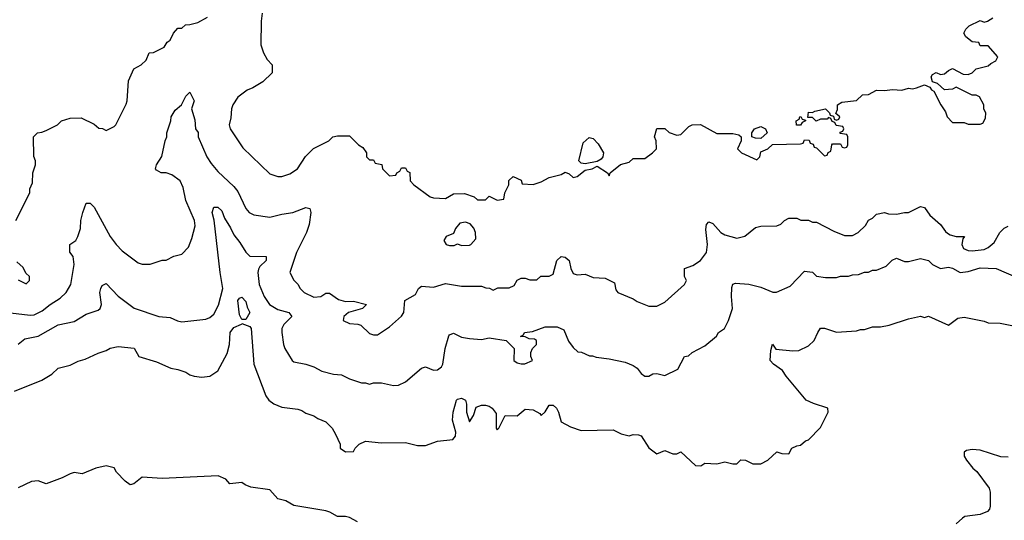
# Model space of a CAD drawing. Header units: inches. Extents: x 2348352 to 2479776, y 460422 to 613655.
# Tile 434 of 590: x 2421397 to 2426330, y 570809 to 573317. Entities that reach past the tile are written whole.
import ezdxf

# ---------------------------------------------------------------- set-up
doc = ezdxf.new("R2010")
doc.units = ezdxf.units.IN
doc.header["$MEASUREMENT"] = 0
doc.layers.add('C4527', color=7, linetype='Continuous')

msp = doc.modelspace()

# ---------------------------------------------------------------- linework, layer by layer
at = {"layer": 'C4527', "color": 4}
for points, elevation in [([(2421378, 572310), (2421448, 572450), (2421448, 572470), (2421460.4, 572499.6), (2421462, 572550), (2421475.3, 572590), (2421475.3, 572610), (2421468.4, 572631.6), (2421466, 572730), (2421486, 572750), (2421507.3, 572752.7), (2421530, 572762), (2421586, 572790), (2421606, 572810), (2421650, 572822.8), (2421704.7, 572824.7), (2421770, 572794), (2421792.7, 572772.7), (2421811.6, 572771.6), (2421830, 572762), (2421870, 572782), (2421878, 572790), (2421930, 572894), (2421935.3, 572910), (2421942, 573010), (2421968.9, 573071.1), (2422006, 573090), (2422030, 573114), (2422046, 573150), (2422067.3, 573152.7), (2422120.4, 573179.6), (2422136.4, 573203.6), (2422150, 573214), (2422168, 573250), (2422190, 573274), (2422210, 573274), (2422228.4, 573291.6), (2422250, 573292), (2422290, 573302), (2422338, 573330)], 76), ([(2422611.3, 573350), (2422606, 573310), (2422604.7, 573190), (2422618, 573150), (2422636.9, 573116.9), (2422662, 573090), (2422662, 573050), (2422615.3, 573004.7), (2422565.4, 572974.6), (2422536.9, 572963.1), (2422490, 572928), (2422464.7, 572890), (2422458, 572870), (2422455.3, 572824.7), (2422446, 572790), (2422451.3, 572770), (2422515.3, 572675.3), (2422650, 572544.7), (2422690, 572531.3), (2422710, 572531.3), (2422750, 572544.7), (2422788, 572570), (2422828.9, 572631.1), (2422868.9, 572671.1), (2422946, 572710), (2422966, 572730), (2422990, 572734), (2423050, 572734), (2423094, 572690), (2423116.9, 572676.9), (2423134, 572650), (2423134, 572630), (2423150, 572614), (2423170, 572614), (2423178, 572598), (2423212, 572592), (2423214, 572570), (2423250, 572534), (2423282, 572538), (2423286, 572550), (2423302, 572558), (2423310, 572574), (2423330, 572574), (2423338, 572558), (2423351.6, 572551.6), (2423354, 572510), (2423372, 572490), (2423454, 572430), (2423470, 572424.7), (2423530, 572421), (2423570, 572444.7), (2423625.4, 572445.4), (2423674, 572430), (2423690, 572414), (2423730, 572414), (2423750, 572432), (2423790, 572412), (2423822, 572418), (2423828, 572450), (2423848, 572490), (2423848.4, 572511.6), (2423869.1, 572530.9), (2423910, 572512), (2423914, 572494), (2423970, 572491.3), (2424010, 572504.7), (2424050, 572526), (2424110, 572541), (2424130, 572552), (2424150, 572544.7), (2424170, 572526), (2424190, 572531), (2424230, 572562.8), (2424266, 572570), (2424290, 572582), (2424342, 572550), (2424350, 572534), (2424355.3, 572550), (2424408.1, 572591.9), (2424450, 572602.8), (2424470, 572620.7), (2424530, 572621), (2424568, 572650), (2424588, 572670), (2424586, 572710), (2424578, 572730), (2424590, 572771.3), (2424630, 572771), (2424651.1, 572751.1), (2424690, 572738), (2424710, 572742), (2424750, 572782), (2424766, 572790), (2424808.4, 572791.6), (2424890, 572746.8), (2424970, 572746.8), (2424999.8, 572739.8), (2425012, 572730), (2425012, 572710), (2424994, 572670), (2425014, 572650), (2425090, 572614), (2425106, 572630), (2425110, 572654), (2425146, 572670), (2425168.4, 572691.6), (2425310, 572694), (2425322, 572698), (2425330, 572714), (2425352.7, 572712.7), (2425358, 572698), (2425372.7, 572692.7), (2425378, 572678), (2425390, 572674), (2425430, 572634), (2425442, 572638), (2425448, 572652), (2425462, 572658), (2425466, 572690), (2425470, 572694), (2425510, 572694), (2425518, 572678), (2425530, 572674), (2425542, 572678), (2425546, 572690), (2425546, 572730), (2425542, 572742), (2425507.3, 572747.3), (2425507.3, 572752.7), (2425522, 572758), (2425526, 572770), (2425522, 572782), (2425487.3, 572787.3), (2425482, 572802), (2425467.3, 572807.3), (2425462, 572822), (2425450, 572826), (2425442, 572818), (2425410, 572818), (2425388.4, 572808.4), (2425370, 572826), (2425346, 572826), (2425350, 572854), (2425370, 572852), (2425381.2, 572858.8), (2425434, 572870), (2425454, 572850), (2425458, 572838), (2425474, 572834), (2425478, 572818), (2425490, 572814), (2425502, 572818), (2425506, 572830), (2425486, 572846), (2425494, 572866), (2425495.3, 572890), (2425516, 572904), (2425590, 572912), (2425620.4, 572939.6), (2425650, 572942), (2425690, 572962.8), (2425730, 572962), (2425770, 572967.3), (2425816.5, 572963.5), (2425850, 572974), (2425870, 572970.8), (2425890, 572974.8), (2425931.1, 572991.1), (2425958, 572978), (2425965.4, 572965.4), (2425978, 572958), (2426012, 572890), (2426035.3, 572855.3), (2426044.7, 572830), (2426070, 572802), (2426130, 572802), (2426150, 572794), (2426210, 572794), (2426222, 572798), (2426236.4, 572823.6), (2426238, 572850), (2426228.4, 572868.4), (2426228, 572890), (2426206, 572930), (2426190, 572938), (2426170, 572938), (2426090, 572978), (2426071.1, 572968.9), (2426030, 572966), (2425996.4, 572996.4), (2425970, 573006), (2425964, 573030), (2425970, 573042), (2425988.4, 573051.6), (2426010, 573042), (2426030, 573044.7), (2426050, 573062), (2426070, 573072), (2426123.6, 573043.6), (2426150, 573042), (2426168.9, 573051.1), (2426189.3, 573070.7), (2426250, 573084.7), (2426262.7, 573097.3), (2426288, 573110), (2426298, 573130), (2426250, 573186), (2426210, 573186), (2426202, 573202), (2426170, 573206), (2426138, 573230), (2426128, 573250), (2426138, 573270), (2426154.6, 573285.4), (2426210, 573312), (2426230, 573304.7), (2426246, 573310), (2426273.2, 573326.8)], 76), ([(2421350, 571847.7), (2421450, 571836), (2421470, 571838.8), (2421510, 571858.8), (2421549, 571890), (2421599.1, 571920.9), (2421629.6, 571950.4), (2421652.3, 571990), (2421669, 572090), (2421664, 572130), (2421648.7, 572151.3), (2421648, 572190), (2421678, 572210), (2421688.7, 572230), (2421702, 572270), (2421704, 572310), (2421712.7, 572350), (2421730, 572398), (2421750, 572398), (2421770, 572378), (2421851, 572230), (2421881, 572190), (2421910, 572158), (2421990, 572098), (2422011.1, 572091.1), (2422050, 572091.3), (2422110, 572111.3), (2422130, 572111.3), (2422170, 572131.3), (2422210, 572142), (2422243.1, 572176.9), (2422260.2, 572219.8), (2422275.5, 572284.5), (2422272.7, 572310), (2422229.4, 572410), (2422216.6, 572476.6), (2422201.2, 572510), (2422158.9, 572538.9), (2422130, 572549.2), (2422106, 572550), (2422082, 572562), (2422078, 572570), (2422082, 572590), (2422109.1, 572630.9), (2422125.2, 572710), (2422134, 572730), (2422134, 572750), (2422154, 572810), (2422155.3, 572830), (2422176.4, 572863.6), (2422208, 572890), (2422230, 572934), (2422250, 572954), (2422271.3, 572910), (2422258, 572870), (2422274.4, 572814.4), (2422278, 572770), (2422290.7, 572750.7), (2422291.3, 572730), (2422334.8, 572630), (2422355.9, 572595.9), (2422390, 572556), (2422470, 572481), (2422490, 572456), (2422530, 572371.3), (2422546, 572350), (2422570, 572338.8), (2422650, 572326.8), (2422710, 572342.8), (2422766, 572350), (2422830, 572376), (2422851, 572371), (2422856, 572350), (2422847.3, 572290), (2422834, 572250), (2422784, 572150), (2422751, 572050), (2422770, 572012), (2422790, 571992), (2422802, 571970), (2422822, 571950), (2422870, 571927.3), (2422906, 571930), (2422930, 571946), (2422950, 571946), (2422994.6, 571914.6), (2423030, 571904.9), (2423070, 571906.8), (2423134, 571890), (2423114, 571870), (2423044.7, 571850), (2423021, 571830), (2423018, 571810), (2423050, 571794.8), (2423091.1, 571791.1), (2423105.4, 571785.4), (2423150, 571744.7), (2423170, 571738), (2423190, 571738), (2423250, 571778), (2423310, 571832), (2423322, 571850), (2423326, 571910), (2423380.4, 571939.6), (2423395.3, 571970), (2423410, 571981), (2423470, 571976), (2423530, 571994.8), (2423610, 571982), (2423710, 571982), (2423732.7, 571972.7), (2423751.6, 571971.6), (2423770, 571962), (2423792.7, 571972.7), (2423850, 571974), (2423874.6, 571985.4), (2423888.7, 572011.3), (2423910, 572022), (2423930, 572022), (2423952.7, 572012.7), (2423987.3, 572012.7), (2424008.9, 572031.1), (2424050, 572032), (2424070, 572042), (2424089, 572110), (2424110, 572131), (2424130, 572126.8), (2424150.4, 572110.4), (2424159.1, 572070), (2424170, 572044.7), (2424190, 572038), (2424230, 572042), (2424270, 572024.7), (2424330, 572022), (2424378, 571998), (2424383.6, 571963.6), (2424394, 571950), (2424470, 571918), (2424490, 571904.7), (2424550, 571882), (2424590, 571882), (2424630, 571902), (2424728, 571990), (2424738, 572010), (2424728, 572030), (2424728, 572070), (2424770, 572084.7), (2424808, 572110), (2424839, 572150), (2424842.7, 572190), (2424834.8, 572265.2), (2424839, 572290), (2424850, 572304.7), (2424870, 572296), (2424910, 572251), (2424930, 572238), (2424990, 572222), (2425030, 572232), (2425084, 572276), (2425110, 572282), (2425190, 572284.7), (2425210, 572292), (2425229.1, 572310.9), (2425250, 572322), (2425290, 572322), (2425311.6, 572311.6), (2425350, 572312), (2425370, 572302), (2425390, 572302), (2425476.9, 572256.9), (2425530, 572236), (2425570, 572236), (2425598, 572250), (2425634.6, 572285.4), (2425650, 572312), (2425670, 572322), (2425690, 572342), (2425730, 572351.3), (2425750, 572344.7), (2425790, 572342), (2425830, 572351.3), (2425850, 572351.3), (2425910, 572381), (2425930, 572376), (2425956.8, 572336.8), (2426010.7, 572290.7), (2426035.3, 572255.3), (2426046.4, 572246.4), (2426058.8, 572238.8), (2426090, 572230.8), (2426131.3, 572230), (2426122, 572218), (2426118, 572190), (2426126, 572170), (2426150, 572160.5), (2426170, 572159.3), (2426230, 572165.5), (2426250, 572174.8), (2426280.2, 572199.8), (2426308, 572250), (2426330, 572272), (2426350, 572282)], 72), ([(2421388.9, 571691.1), (2421422, 571718), (2421490, 571730.7), (2421590, 571787.3), (2421670, 571804), (2421730, 571840.7), (2421790, 571860.7), (2421799.3, 571870), (2421806, 571890), (2421798, 571950), (2421802.7, 571970), (2421810, 571984.7), (2421830, 571994.8), (2421890, 571931.3), (2421970, 571871.3), (2422094, 571830), (2422150, 571824.7), (2422187.5, 571807.5), (2422210, 571802.8), (2422330, 571816.3), (2422350, 571824.9), (2422370, 571841), (2422393.8, 571886.2), (2422415.1, 571970), (2422400.7, 572050), (2422372, 572312), (2422360.7, 572350), (2422370, 572378), (2422390, 572377.3), (2422410, 572358.8), (2422422.4, 572322.4), (2422453.7, 572273.7), (2422470, 572238), (2422500.5, 572200.5), (2422530, 572152), (2422550, 572132), (2422632, 572130), (2422631, 572110), (2422599.8, 572080.2), (2422593.7, 572066.3), (2422590.7, 572050), (2422597.3, 571990), (2422622, 571930), (2422647.7, 571890), (2422690, 571865.5), (2422744.7, 571850), (2422761, 571830), (2422721, 571790), (2422711, 571770), (2422711, 571750), (2422718, 571690), (2422724.7, 571670), (2422762, 571610), (2422770, 571602), (2422830, 571591.3), (2422870, 571578), (2422910, 571556), (2422970, 571541), (2423010, 571538), (2423050, 571518), (2423110, 571498), (2423130, 571498), (2423150, 571491.3), (2423170, 571498), (2423210, 571498), (2423270, 571484.7), (2423294.6, 571485.4), (2423330, 571502), (2423410, 571571.3), (2423430, 571578), (2423470, 571561), (2423490, 571562), (2423510, 571578), (2423517.2, 571590), (2423529.3, 571669.3), (2423547.5, 571732.5), (2423550, 571738), (2423570, 571746), (2423610, 571726.8), (2423650, 571718.8), (2423710, 571714.8), (2423750, 571722.8), (2423834, 571710), (2423874, 571670), (2423872, 571610), (2423890, 571598), (2423910, 571592), (2423927.3, 571592.7), (2423966, 571610), (2423958, 571630), (2423958, 571650), (2423966, 571670), (2423986, 571690), (2423986, 571710), (2423976.4, 571716.4), (2423950, 571718), (2423930, 571728), (2423906, 571730), (2423922, 571738), (2423926, 571750), (2423965.6, 571754.4), (2424030, 571777.3), (2424090, 571778), (2424123.6, 571763.6), (2424146.8, 571706.8), (2424170, 571674), (2424192.7, 571652.7), (2424211.6, 571651.6), (2424252.7, 571632.7), (2424267.3, 571632.7), (2424285.4, 571625.4), (2424350, 571618), (2424430, 571601), (2424470, 571584.7), (2424490, 571571.3), (2424510, 571544.7), (2424530, 571531.3), (2424550, 571531.3), (2424570, 571542), (2424590, 571544.7), (2424630, 571534), (2424694.6, 571565.4), (2424728, 571630), (2424748, 571632), (2424766, 571650), (2424830, 571682), (2424888.4, 571731.6), (2424898, 571750), (2424928, 571770), (2424948.7, 571810), (2424969, 571870), (2424962.7, 571930), (2424965.6, 571974.4), (2424970, 571992), (2424983.1, 571996.9), (2425050, 571991), (2425110, 571976), (2425170, 571951.3), (2425188.4, 571951.6), (2425258, 571982), (2425330, 572056), (2425370, 572051), (2425390, 572031.3), (2425434.6, 572025.4), (2425490, 572024.7), (2425510, 572031.3), (2425550, 572031.3), (2425570, 572038), (2425600.4, 572039.6), (2425630, 572051.3), (2425650, 572052), (2425670, 572062), (2425690, 572062), (2425738, 572082), (2425768.9, 572111.1), (2425790, 572122), (2425830, 572104.7), (2425850, 572104.7), (2425910, 572121), (2425950, 572110.8), (2425970.5, 572090.5), (2426010, 572070.8), (2426050, 572076), (2426070, 572071), (2426110, 572050.8), (2426150, 572054.8), (2426210, 572074), (2426290, 572070.8), (2426390, 572026.8)], 68), ([(2421390, 572014), (2421430, 571994), (2421446, 572010), (2421446, 572030), (2421427.3, 572047.3), (2421414.6, 572074.6), (2421383.1, 572103.1)], 76), ([(2421370, 571454.8), (2421508, 571510), (2421558.6, 571541.4), (2421590, 571570.7), (2421650, 571586), (2421690, 571606), (2421724.7, 571615.3), (2421790, 571646), (2421830, 571658.8), (2421850, 571670.7), (2421890, 571678.8), (2421971.1, 571671.1), (2421994, 571630), (2422082, 571602), (2422154, 571570), (2422190, 571564.7), (2422230, 571551.3), (2422250, 571538), (2422271, 571531), (2422310, 571526), (2422350, 571531), (2422390, 571558), (2422436.1, 571643.9), (2422447.8, 571690), (2422452, 571750), (2422470, 571774.8), (2422509, 571791), (2422510, 571794), (2422550, 571779.1), (2422557.1, 571770), (2422570.6, 571590), (2422630, 571432), (2422644.7, 571410), (2422670, 571391.3), (2422710, 571376), (2422790, 571364.7), (2422810, 571358), (2422830, 571344.7), (2422870, 571331.3), (2422890, 571318), (2422930, 571302), (2422962, 571270), (2422979.8, 571239.8), (2423002, 571190), (2423002, 571170), (2423030, 571152), (2423070, 571154), (2423078, 571170), (2423098, 571190), (2423130, 571204.7), (2423210, 571196), (2423330, 571198.8), (2423390, 571182.8), (2423430, 571182.8), (2423490, 571204.9), (2423566.8, 571213.2), (2423580.9, 571230), (2423582, 571250), (2423566, 571310), (2423569.3, 571350), (2423586, 571410), (2423590, 571416), (2423610, 571421), (2423631, 571410), (2423636, 571390), (2423636, 571350), (2423650, 571302), (2423670, 571334), (2423684.7, 571375.3), (2423710, 571386), (2423730, 571386), (2423750, 571381), (2423764.7, 571370), (2423783.6, 571343.6), (2423784.7, 571270), (2423790, 571262), (2423798, 571270), (2423830, 571334), (2423890, 571332), (2423930, 571364.7), (2423970, 571362), (2424003.6, 571343.6), (2424010, 571334), (2424030, 571352), (2424050, 571384.7), (2424070, 571386), (2424086, 571370), (2424097.3, 571350), (2424110, 571302), (2424156.9, 571276.9), (2424210, 571258), (2424370, 571262), (2424410, 571242), (2424450, 571232), (2424470, 571238), (2424496.9, 571236.9), (2424510, 571232), (2424550, 571171), (2424590, 571142), (2424630, 571158), (2424670, 571142), (2424690, 571142), (2424710, 571151.3), (2424783.6, 571083.6), (2424810, 571082), (2424830, 571094), (2424890, 571092), (2424930, 571102), (2424970, 571092), (2424990, 571092), (2425010, 571111.3), (2425034, 571110), (2425070, 571092), (2425110, 571092), (2425146, 571110), (2425190, 571151.3), (2425216.4, 571143.6), (2425250, 571142), (2425266, 571170), (2425290, 571182), (2425310, 571184.7), (2425334, 571206), (2425350, 571212), (2425410, 571274), (2425448, 571350), (2425446, 571370), (2425373.6, 571393.6), (2425338, 571410), (2425237.2, 571530), (2425219.5, 571559.5), (2425173.2, 571590), (2425157.2, 571610), (2425160.2, 571659.8), (2425169.2, 571690.8), (2425186.4, 571666.4), (2425270, 571658), (2425300.4, 571659.6), (2425350, 571682), (2425378, 571710), (2425395.3, 571750), (2425410, 571771.3), (2425430, 571772), (2425490, 571751.3), (2425590, 571758), (2425610, 571764.7), (2425630, 571764.7), (2425670, 571778), (2425710, 571778), (2425753.6, 571786.4), (2425850, 571818), (2425910, 571831.3), (2425930, 571824.7), (2425950, 571832), (2426050, 571786), (2426098, 571822), (2426130, 571826), (2426230, 571806.8), (2426250, 571798), (2426310, 571796), (2426410, 571776)], 64), ([(2426350, 571124.7), (2426313.6, 571126.4), (2426210, 571160.7), (2426170, 571162.8), (2426141.2, 571158.8), (2426128.7, 571150), (2426129.2, 571130), (2426140.9, 571110), (2426172.7, 571070), (2426192.9, 571052.9), (2426255.1, 570970), (2426259.3, 570950), (2426260.2, 570879.8), (2426256.2, 570863.8), (2426246.8, 570853.2), (2426210, 570837.3), (2426132.5, 570827.5), (2426120.1, 570819.9), (2426090, 570791.3)], 56), ([(2423090, 570800.7), (2423050, 570823), (2423030, 570827.7), (2422990, 570826.8), (2422951.3, 570850), (2422930, 570856.3), (2422770, 570882.8), (2422730, 570906), (2422690, 570916), (2422650, 570961), (2422554.4, 570974.4), (2422526, 570986), (2422510, 570998), (2422450, 570992), (2422430, 571014), (2422390.9, 571030.9), (2422110, 571018.8), (2422010, 571024.7), (2421968.9, 570991.1), (2421950, 570986), (2421925.2, 571005.2), (2421882, 571050), (2421870.8, 571070.8), (2421830, 571081), (2421778, 571070), (2421710, 571042), (2421670, 571047.3), (2421650, 571042), (2421610, 571020.7), (2421530, 570991.3), (2421490, 571006), (2421456.5, 571003.5), (2421389.1, 570970.9)], 56)]:
    msp.add_lwpolyline(points, dxfattribs=dict(at, elevation=elevation))
for points, elevation in [([(2425310, 572788), (2425288.7, 572788.7), (2425288, 572810), (2425302, 572818), (2425306, 572830), (2425311.3, 572831.3), (2425318, 572818), (2425334, 572814), (2425334, 572810), (2425318, 572802)], 76), ([(2425110, 572722), (2425083.1, 572723.1), (2425066, 572730), (2425066, 572750), (2425078, 572770), (2425110, 572781), (2425134, 572770), (2425142, 572750)], 76), ([(2424230, 572595.3), (2424210, 572598), (2424198, 572610), (2424220.9, 572699.1), (2424250, 572726), (2424270, 572721), (2424295.5, 572695.5), (2424322, 572650), (2424318, 572630), (2424310, 572618), (2424290, 572606)], 76), ([(2423630, 572302.7), (2423603, 572297), (2423581, 572270), (2423570, 572246), (2423534, 572230), (2423522, 572210), (2423534, 572190), (2423550, 572184.7), (2423574.6, 572185.4), (2423590, 572194), (2423610, 572184.7), (2423650, 572186.8), (2423658, 572190), (2423682, 572218), (2423681.2, 572250), (2423672, 572272), (2423654.2, 572294.2)], 76), ([(2422510, 571814), (2422497.5, 571837.5), (2422489.7, 571910.3), (2422498, 571922), (2422510, 571926.8), (2422530, 571904.7), (2422536.7, 571876.7), (2422550.4, 571850), (2422530, 571814)], 64)]:
    msp.add_lwpolyline(points, close=True, dxfattribs=dict(at, elevation=elevation))

doc.saveas('drawing.dxf')
